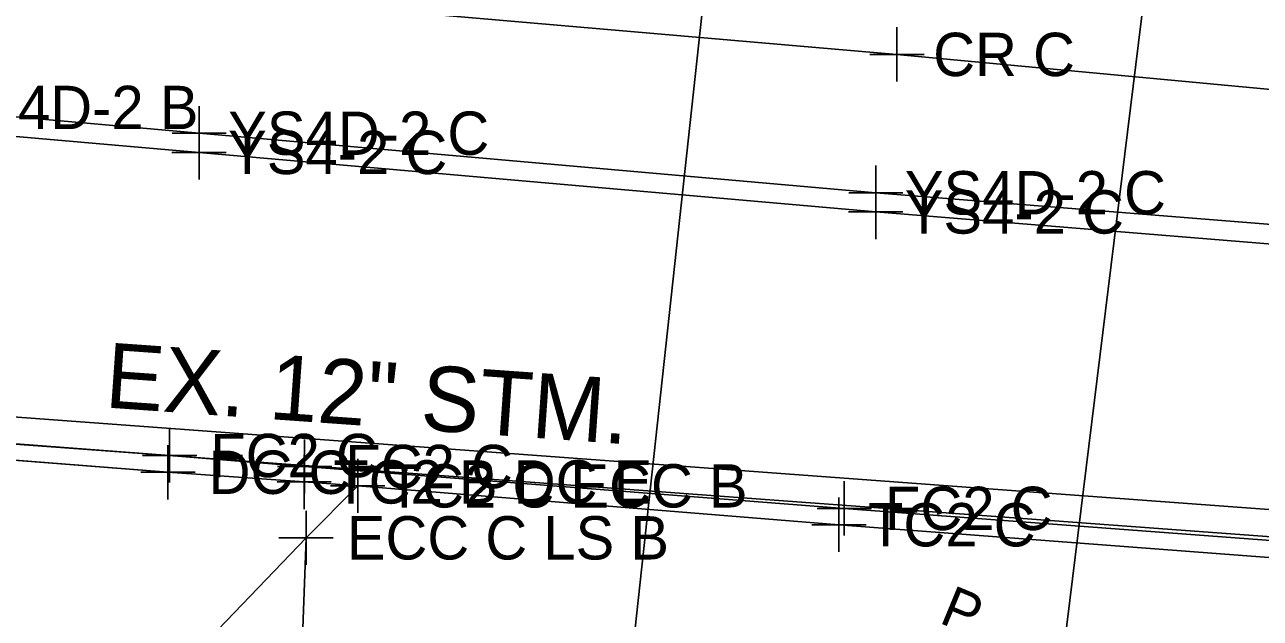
# Model space of a CAD drawing. Extents: x 1363693 to 1365209, y 422201 to 424153.
# Drawn here: x 1364560.36 to 1364605.94, y 423054.03 to 423075.94 of the extents above; entities that cross this region are included whole.
import ezdxf

# ---------------------------------------------------------------- set-up
doc = ezdxf.new("R2010")
doc.units = 0
for name, color, linetype in [('BASELINE-CL-RW', 7, 'Continuous'), ('DR_X_Storm_Sewer', 7, 'Continuous'), ('DR_X_Text', 7, 'Continuous'), ('O-ALGN-BASELINE-WERK-CL-RW', 7, 'Continuous'), ('OWNERS', 7, 'Continuous'), ('PM_X_Channelizing_Line', 7, 'Continuous'), ('PM_X_CL_Dashed', 7, 'Continuous'), ('PM_X_CL_Double_Solid', 7, 'Continuous'), ('SV_X_Original_Ground', 7, 'Continuous'), ('SV_X_Shot_Marker', 7, 'Continuous'), ('UT_X_Gas', 7, 'Continuous'), ('UT_X_Sanitary_Line', 7, 'Continuous'), ('UT_X_Unknown_Cells', 7, 'Continuous'), ('VG_X_Flower_Bed', 7, 'Continuous')]:
    doc.layers.add(name, color=color, linetype=linetype)

msp = doc.modelspace()

# ---------------------------------------------------------------- linework, layer by layer
at = {"layer": 'BASELINE-CL-RW'}
for p, q in [((1364541.823, 423061.29), (1364565.648, 423059.422)), ((1364565.648, 423059.422), (1364570.674, 423059.066))]:
    msp.add_line(p, q, dxfattribs=at)
for points in [[(1364541.823, 423061.29), (1364565.648, 423059.422), (1364570.674, 423059.066)], [(1364570.674, 423059.066), (1364572.646, 423058.92), (1364590.401, 423057.486), (1364615.977, 423055.538), (1364619.063, 423055.342), (1364621.975, 423055.087), (1364632.301, 423054.35), (1364634.277, 423054.185)]]:
    msp.add_lwpolyline(points, dxfattribs=at)
at = {"layer": 'DR_X_Storm_Sewer'}
for points in [[(1364303.029, 423086.6), (1364405.322, 423075.89), (1364518.74, 423064.501), (1364619.101, 423057.097)], [(1364619.028, 423056.1), (1364518.653, 423063.505), (1364405.22, 423074.896), (1364302.925, 423085.605)]]:
    msp.add_lwpolyline(points, dxfattribs=at)
at = {"layer": 'O-ALGN-BASELINE-WERK-CL-RW'}
msp.add_lwpolyline([(1364344.949, 423099.36), (1364369.026, 423096.77), (1364393.032, 423094.129), (1364418.879, 423091.081), (1364442.643, 423088.825), (1364467.917, 423086.086), (1364493.18, 423083.679), (1364518.018, 423081.408), (1364543.181, 423079.173), (1364568.054, 423076.965), (1364592.54, 423074.839), (1364617.51, 423072.5), (1364642.473, 423070.404), (1364666.864, 423068.234), (1364691.478, 423065.715)], dxfattribs=at)
at = {"layer": 'OWNERS'}
for points in [[(1364521.622, 423063.425), (1364524.886, 423063.108), (1364540.757, 423061.935), (1364565.707, 423060.04), (1364570.689, 423059.634), (1364590.599, 423058.089), (1364615.997, 423056.178)], [(1364572.646, 423058.92), (1364570.743, 423057.003), (1364564.238, 423050.227), (1364563.578, 423045.124)]]:
    msp.add_lwpolyline(points, dxfattribs=at)
at = {"layer": 'PM_X_Channelizing_Line'}
for p, q in [((1364537.262, 423073.78), (1364566.794, 423071.224)), ((1364556.188, 423072.882), (1364566.798, 423071.932)), ((1364566.798, 423071.932), (1364591.762, 423069.735)), ((1364566.794, 423071.224), (1364591.757, 423069.027)), ((1364591.762, 423069.735), (1364616.721, 423067.729)), ((1364591.757, 423069.027), (1364616.62, 423067.001))]:
    msp.add_line(p, q, dxfattribs=at)
at = {"layer": 'PM_X_CL_Dashed'}
for p, q in [((1364556.188, 423072.882), (1364566.798, 423071.932)), ((1364566.798, 423071.932), (1364591.762, 423069.735)), ((1364591.762, 423069.735), (1364616.721, 423067.729))]:
    msp.add_line(p, q, dxfattribs=at)
at = {"layer": 'PM_X_CL_Double_Solid'}
for p, q in [((1364537.262, 423073.78), (1364566.794, 423071.224)), ((1364566.794, 423071.224), (1364591.757, 423069.027)), ((1364591.757, 423069.027), (1364616.62, 423067.001))]:
    msp.add_line(p, q, dxfattribs=at)
at = {"layer": 'SV_X_Original_Ground'}
for p, q in [((1364592.54, 423073.839), (1364592.54, 423075.839)), ((1364591.54, 423074.839), (1364593.54, 423074.839)), ((1364566.798, 423070.932), (1364566.798, 423072.932)), ((1364566.794, 423070.224), (1364566.794, 423072.224)), ((1364565.798, 423071.932), (1364567.798, 423071.932)), ((1364565.794, 423071.224), (1364567.794, 423071.224)), ((1364591.762, 423068.735), (1364591.762, 423070.735)), ((1364591.757, 423068.027), (1364591.757, 423070.027)), ((1364590.762, 423069.735), (1364592.762, 423069.735)), ((1364590.757, 423069.027), (1364592.757, 423069.027))]:
    msp.add_line(p, q, dxfattribs=at)
at = {"layer": 'SV_X_Shot_Marker'}
for p, q in [((1364565.707, 423059.04), (1364565.707, 423061.04)), ((1364565.648, 423058.422), (1364565.648, 423060.422)), ((1364570.689, 423058.634), (1364570.689, 423060.634)), ((1364564.707, 423060.04), (1364566.707, 423060.04)), ((1364570.674, 423058.066), (1364570.674, 423060.066)), ((1364572.646, 423057.92), (1364572.646, 423059.92)), ((1364564.648, 423059.422), (1364566.648, 423059.422)), ((1364569.689, 423059.634), (1364571.689, 423059.634)), ((1364569.674, 423059.066), (1364571.674, 423059.066)), ((1364571.646, 423058.92), (1364573.646, 423058.92)), ((1364590.599, 423057.089), (1364590.599, 423059.089)), ((1364590.401, 423056.486), (1364590.401, 423058.486)), ((1364570.743, 423056.003), (1364570.743, 423058.003)), ((1364589.599, 423058.089), (1364591.599, 423058.089)), ((1364589.401, 423057.486), (1364591.401, 423057.486)), ((1364569.743, 423057.003), (1364571.743, 423057.003))]:
    msp.add_line(p, q, dxfattribs=at)
at = {"layer": 'UT_X_Gas'}
msp.add_line((1364597.707, 423044.862), (1364607.367, 423123.339), dxfattribs=at)
at = {"layer": 'UT_X_Sanitary_Line'}
msp.add_line((1364589.243, 423112.038), (1364580.831, 423034.845), dxfattribs=at)
at = {"layer": 'VG_X_Flower_Bed'}
msp.add_line((1364570.743, 423057.003), (1364570.499, 423050.471), dxfattribs=at)

# ---------------------------------------------------------------- texts
at = {"layer": 'DR_X_Text'}
msp.add_text('EX. 12" STM.', height=2.4, rotation=355.9555, dxfattribs=at).set_placement((1364563.289, 423061.816))
at = {"layer": 'SV_X_Original_Ground'}
for s, p in [('CR C', (1364593.877, 423074.039)), ('YS4D-2 B', (1364557.259, 423072.082)), ('YS4D-2 C', (1364567.869, 423071.132)), ('YS4-2 C', (1364567.865, 423070.424)), ('YS4D-2 C', (1364592.833, 423068.935)), ('YS4-2 C', (1364592.828, 423068.227))]:
    msp.add_text(s, height=1.6, dxfattribs=at).set_placement(p)
at = {"layer": 'SV_X_Shot_Marker'}
for s, p in [('FC2 C', (1364567.207, 423059.24)), ('DC C', (1364567.148, 423058.622)), ('FC2 C', (1364572.189, 423058.834)), ('TC2 B DC E', (1364571.745, 423058.266)), ('TC2 C ECC B', (1364573.717, 423058.12)), ('FC2 C', (1364592.099, 423057.289)), ('TC2 C', (1364591.472, 423056.686)), ('ECC C LS B', (1364572.243, 423056.203))]:
    msp.add_text(s, height=1.6, dxfattribs=at).set_placement(p)
at = {"layer": 'UT_X_Unknown_Cells'}
msp.add_text('P', height=1.503, rotation=337.5827, dxfattribs=at).set_placement((1364594.054, 423053.883))

doc.saveas('drawing.dxf')
